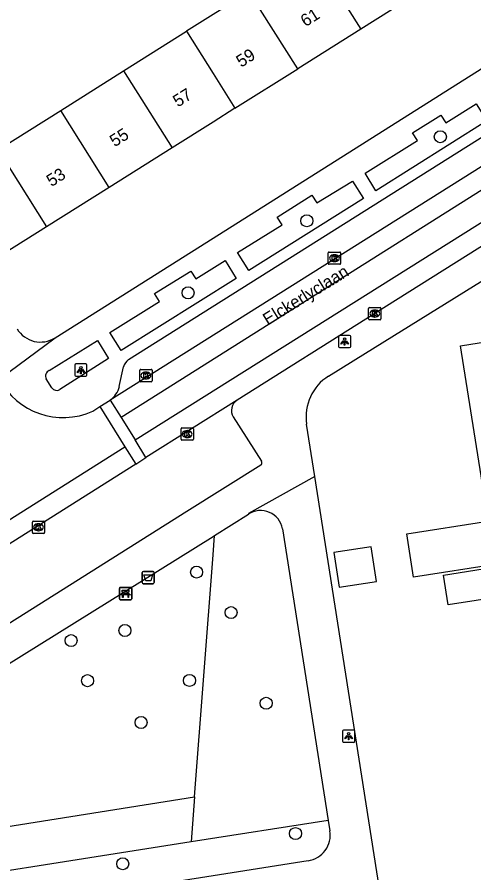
# Model space of a CAD drawing. Extents: x 160077 to 160945, y 386481 to 387498.
# Drawn here: x 160484.1 to 160521.2, y 387207.7 to 387277.3 of the extents above; entities that cross this region are included whole.
import ezdxf

# ---------------------------------------------------------------- set-up
doc = ezdxf.new("R2010")
doc.units = 0
for name, color, linetype in [('IMGEO_Afvalbak', 7, 'Continuous'), ('IMGEO_Bank', 7, 'Continuous'), ('IMGEO_Boom', 7, 'Continuous'), ('IMGEO_Groenvoorziening', 7, 'Continuous'), ('IMGEO_Kolk', 7, 'Continuous'), ('IMGEO_Lichtpunt', 7, 'Continuous'), ('IMGEO_Openbare_ruimte_label', 7, 'Continuous'), ('IMGEO_Pand', 7, 'Continuous'), ('IMGEO_Pand_nummerreeks', 7, 'Continuous'), ('IMGEO_Rijbaan_lokaal_gesloten', 7, 'Continuous'), ('IMGEO_Rijbaan_lokaal_open', 7, 'Continuous'), ('IMGEO_Voetpad_open', 7, 'Continuous')]:
    doc.layers.add(name, color=color, linetype=linetype)

msp = doc.modelspace()

# ---------------------------------------------------------------- linework, layer by layer
at = {"layer": 'IMGEO_Afvalbak'}
for p, q in [((160494.234, 387231.332), (160494.234, 387232.132)), ((160494.234, 387232.132), (160494.234, 387231.332)), ((160494.334, 387232.232), (160495.124, 387232.232)), ((160495.124, 387232.232), (160494.334, 387232.232)), ((160495.224, 387232.132), (160495.224, 387231.332)), ((160495.224, 387231.332), (160495.224, 387232.132)), ((160495.124, 387231.232), (160494.334, 387231.232)), ((160494.334, 387231.232), (160495.124, 387231.232))]:
    msp.add_line(p, q, dxfattribs=at)
msp.add_lwpolyline([(160494.377, 387231.946), (160495.081, 387231.946), (160494.932, 387231.476), (160494.526, 387231.476), (160494.377, 387231.946)], dxfattribs=at)
for centre, start, end in [((160494.334, 387232.132), 90, 180), ((160494.334, 387232.132), 90, 180), ((160495.124, 387232.132), 0, 90), ((160495.124, 387232.132), 360, 90), ((160494.334, 387231.332), 180, 270), ((160494.334, 387231.332), 180, 270), ((160495.124, 387231.332), 270, 0), ((160495.124, 387231.332), 270, 0)]:
    msp.add_arc(centre, 0.1, start, end, dxfattribs=at)
at = {"layer": 'IMGEO_Bank'}
for p, q in [((160492.384, 387229.999), (160492.384, 387230.84)), ((160492.384, 387230.84), (160492.384, 387229.999)), ((160492.459, 387230.924), (160493.3, 387230.924)), ((160493.3, 387230.924), (160492.459, 387230.924)), ((160493.384, 387230.849), (160493.384, 387230.008)), ((160493.384, 387230.008), (160493.384, 387230.849)), ((160493.081, 387230.322), (160492.688, 387230.322)), ((160492.693, 387230.43), (160492.693, 387230.536)), ((160492.737, 387230.536), (160492.737, 387230.43)), ((160493.025, 387230.542), (160492.743, 387230.542)), ((160492.743, 387230.424), (160493.025, 387230.424)), ((160493.031, 387230.43), (160493.031, 387230.536)), ((160493.075, 387230.536), (160493.075, 387230.43)), ((160493.309, 387229.924), (160492.468, 387229.924)), ((160492.468, 387229.924), (160493.309, 387229.924))]:
    msp.add_line(p, q, dxfattribs=at)
for points in [[(160492.687, 387230.542), (160492.601, 387230.542), (160492.601, 387230.703), (160493.164, 387230.703), (160493.164, 387230.542), (160493.081, 387230.542)], [(160492.631, 387230.322), (160492.489, 387230.322), (160492.601, 387230.424), (160492.687, 387230.424)], [(160492.681, 387230.315), (160492.681, 387230.108), (160492.638, 387230.108), (160492.638, 387230.315)], [(160493.081, 387230.424), (160493.164, 387230.424), (160493.276, 387230.322), (160493.137, 387230.322)], [(160493.131, 387230.315), (160493.131, 387230.108), (160493.087, 387230.108), (160493.087, 387230.315)]]:
    msp.add_lwpolyline(points, dxfattribs=at)
for centre, radius, start, end in [((160492.462, 387230.846), 0.0779, 92.4484, 184.28452), ((160492.462, 387230.846), 0.0779, 92.4484, 184.28452), ((160493.306, 387230.846), 0.0779, 2.4484, 94.28452), ((160493.306, 387230.846), 0.0779, 2.4484, 94.28452), ((160492.462, 387230.002), 0.0779, 182.4484, 274.28452), ((160492.462, 387230.002), 0.0779, 182.4484, 274.28452), ((160492.631, 387230.315), 0.00671, 2.89567, 87.10433), ((160492.688, 387230.315), 0.00671, 92.89567, 177.10433), ((160492.686, 387230.535), 0.00671, 2.89567, 87.10433), ((160492.686, 387230.431), 0.00671, 272.89567, 357.10433), ((160492.743, 387230.535), 0.00671, 92.89567, 177.10433), ((160492.743, 387230.431), 0.00671, 182.89567, 267.10433), ((160493.025, 387230.535), 0.00671, 2.89567, 87.10433), ((160493.025, 387230.431), 0.00671, 272.89567, 357.10433), ((160493.082, 387230.535), 0.00671, 92.89567, 177.10433), ((160493.082, 387230.431), 0.00671, 182.89567, 267.10433), ((160493.08, 387230.315), 0.00671, 2.89567, 87.10433), ((160493.137, 387230.315), 0.00671, 92.89567, 177.10433), ((160493.306, 387230.002), 0.0779, 272.4484, 4.28452), ((160493.306, 387230.002), 0.0779, 272.4484, 4.28452)]:
    msp.add_arc(centre, radius, start, end, dxfattribs=at)
at = {"layer": 'IMGEO_Boom'}
for centre in [(160518.487, 387267.615), (160507.632, 387260.769), (160497.969, 387254.904), (160498.667, 387232.172), (160501.467, 387228.877), (160492.836, 387227.421), (160488.458, 387226.598), (160489.797, 387223.337), (160498.087, 387223.357), (160504.325, 387221.493), (160494.146, 387219.931), (160506.707, 387210.894), (160492.657, 387208.434)]:
    msp.add_circle(centre, 0.489, dxfattribs=at)
at = {"layer": 'IMGEO_Groenvoorziening'}
for points in [[(160498.497, 387213.871), (160500, 387233.575), (160500.121, 387235.16)], [(160468.963, 387209.178), (160498.497, 387213.871)], [(160498.497, 387213.871), (160498.218, 387210.216)], [(160509.377, 387211.966), (160498.218, 387210.216)], [(160498.218, 387210.216), (160471.06, 387205.939)]]:
    msp.add_lwpolyline(points, dxfattribs=at)
at = {"layer": 'IMGEO_Kolk'}
for p, q in [((160509.376, 387257.302), (160509.376, 387258.154)), ((160509.451, 387258.228), (160510.303, 387258.228)), ((160509.864, 387258.008), (160509.889, 387258.008)), ((160510.377, 387258.154), (160510.377, 387257.302)), ((160510.303, 387257.228), (160509.451, 387257.228)), ((160509.887, 387257.448), (160509.862, 387257.448)), ((160512.733, 387253.717), (160513.585, 387253.717)), ((160512.658, 387252.791), (160512.658, 387253.643)), ((160513.146, 387253.497), (160513.171, 387253.497)), ((160513.659, 387253.643), (160513.659, 387252.791)), ((160513.585, 387252.717), (160512.733, 387252.717)), ((160513.169, 387252.937), (160513.144, 387252.937)), ((160494.042, 387247.747), (160494.042, 387248.599)), ((160494.117, 387248.673), (160494.969, 387248.673)), ((160494.53, 387248.453), (160494.555, 387248.453)), ((160495.043, 387248.599), (160495.043, 387247.747)), ((160494.969, 387247.673), (160494.117, 387247.673)), ((160494.553, 387247.893), (160494.528, 387247.893)), ((160497.473, 387243.912), (160498.325, 387243.912)), ((160497.398, 387242.986), (160497.398, 387243.838)), ((160497.886, 387243.692), (160497.911, 387243.692)), ((160498.399, 387243.838), (160498.399, 387242.986)), ((160498.325, 387242.912), (160497.473, 387242.912)), ((160497.909, 387243.132), (160497.884, 387243.132)), ((160485.305, 387235.398), (160485.305, 387236.25)), ((160485.38, 387236.324), (160486.232, 387236.324)), ((160486.306, 387236.25), (160486.306, 387235.398)), ((160485.816, 387235.544), (160485.791, 387235.544)), ((160485.793, 387236.104), (160485.818, 387236.104)), ((160486.232, 387235.324), (160485.38, 387235.324))]:
    msp.add_line(p, q, dxfattribs=at)
for points in [[(160509.376, 387257.302), (160509.376, 387258.154)], [(160509.451, 387258.228), (160510.303, 387258.228)], [(160509.697, 387257.928), (160509.82, 387257.928), (160509.82, 387257.777), (160509.95, 387257.928), (160510.114, 387257.928), (160509.968, 387257.777), (160510.121, 387257.528), (160509.969, 387257.528), (160509.884, 387257.692), (160509.82, 387257.625), (160509.82, 387257.528), (160509.697, 387257.528), (160509.697, 387257.928)], [(160510.377, 387258.154), (160510.377, 387257.302)], [(160510.303, 387257.228), (160509.451, 387257.228)], [(160512.733, 387253.717), (160513.585, 387253.717)], [(160512.658, 387252.791), (160512.658, 387253.643)], [(160512.979, 387253.417), (160513.102, 387253.417), (160513.102, 387253.266), (160513.232, 387253.417), (160513.396, 387253.417), (160513.25, 387253.266), (160513.403, 387253.017), (160513.251, 387253.017), (160513.166, 387253.181), (160513.102, 387253.114), (160513.102, 387253.017), (160512.979, 387253.017), (160512.979, 387253.417)], [(160513.659, 387253.643), (160513.659, 387252.791)], [(160513.585, 387252.717), (160512.733, 387252.717)], [(160494.042, 387247.747), (160494.042, 387248.599)], [(160494.117, 387248.673), (160494.969, 387248.673)], [(160494.363, 387248.373), (160494.486, 387248.373), (160494.486, 387248.222), (160494.616, 387248.373), (160494.78, 387248.373), (160494.634, 387248.222), (160494.787, 387247.973), (160494.635, 387247.973), (160494.55, 387248.137), (160494.486, 387248.07), (160494.486, 387247.973), (160494.363, 387247.973), (160494.363, 387248.373)], [(160495.043, 387248.599), (160495.043, 387247.747)], [(160494.969, 387247.673), (160494.117, 387247.673)], [(160497.473, 387243.912), (160498.325, 387243.912)], [(160497.398, 387242.986), (160497.398, 387243.838)], [(160497.719, 387243.612), (160497.842, 387243.612), (160497.842, 387243.461), (160497.972, 387243.612), (160498.136, 387243.612), (160497.99, 387243.461), (160498.143, 387243.212), (160497.991, 387243.212), (160497.906, 387243.376), (160497.842, 387243.309), (160497.842, 387243.212), (160497.719, 387243.212), (160497.719, 387243.612)], [(160498.399, 387243.838), (160498.399, 387242.986)], [(160498.325, 387242.912), (160497.473, 387242.912)], [(160485.305, 387235.398), (160485.305, 387236.25)], [(160485.38, 387236.324), (160486.232, 387236.324)], [(160486.306, 387236.25), (160486.306, 387235.398)], [(160485.626, 387236.024), (160485.749, 387236.024), (160485.749, 387235.873), (160485.879, 387236.024), (160486.043, 387236.024), (160485.897, 387235.873), (160486.05, 387235.624), (160485.898, 387235.624), (160485.813, 387235.788), (160485.749, 387235.721), (160485.749, 387235.624), (160485.626, 387235.624), (160485.626, 387236.024)], [(160486.232, 387235.324), (160485.38, 387235.324)]]:
    msp.add_lwpolyline(points, dxfattribs=at)
for centre, start, end in [((160509.453, 387258.152), 91.55205, 178.44795), ((160509.453, 387258.152), 91.55205, 178.44795), ((160510.301, 387258.152), 1.55205, 88.44795), ((160510.301, 387258.152), 1.55205, 88.44795), ((160509.453, 387257.304), 181.55205, 268.44795), ((160509.453, 387257.304), 181.55205, 268.44795), ((160510.301, 387257.304), 271.55205, 358.44795), ((160510.301, 387257.304), 271.55205, 358.44795), ((160512.735, 387253.641), 91.55205, 178.44795), ((160512.735, 387253.641), 91.55205, 178.44795), ((160513.583, 387253.641), 1.55205, 88.44795), ((160513.583, 387253.641), 1.55205, 88.44795), ((160512.735, 387252.793), 181.55205, 268.44795), ((160512.735, 387252.793), 181.55205, 268.44795), ((160513.583, 387252.793), 271.55205, 358.44795), ((160513.583, 387252.793), 271.55205, 358.44795), ((160494.119, 387248.597), 91.55205, 178.44795), ((160494.119, 387248.597), 91.55205, 178.44795), ((160494.967, 387248.597), 1.55205, 88.44795), ((160494.967, 387248.597), 1.55205, 88.44795), ((160494.119, 387247.749), 181.55205, 268.44795), ((160494.119, 387247.749), 181.55205, 268.44795), ((160494.967, 387247.749), 271.55205, 358.44795), ((160494.967, 387247.749), 271.55205, 358.44795), ((160497.475, 387243.836), 91.55205, 178.44795), ((160497.475, 387243.836), 91.55205, 178.44795), ((160498.323, 387243.836), 1.55205, 88.44795), ((160498.323, 387243.836), 1.55205, 88.44795), ((160497.475, 387242.988), 181.55205, 268.44795), ((160497.475, 387242.988), 181.55205, 268.44795), ((160498.323, 387242.988), 271.55205, 358.44795), ((160498.323, 387242.988), 271.55205, 358.44795), ((160485.382, 387236.248), 91.55205, 178.44795), ((160485.382, 387236.248), 91.55205, 178.44795), ((160486.23, 387236.248), 1.55205, 88.44795), ((160486.23, 387236.248), 1.55205, 88.44795), ((160485.382, 387235.4), 181.55205, 268.44795), ((160485.382, 387235.4), 181.55205, 268.44795), ((160486.23, 387235.4), 271.55205, 358.44795), ((160486.23, 387235.4), 271.55205, 358.44795)]:
    msp.add_arc(centre, 0.0765, start, end, dxfattribs=at)
for centre, major_axis, ratio, start_param, end_param in [((160509.863, 387257.728), (-0.387, 0.002), 0.722429, 4.712389, 7.853982), ((160509.888, 387257.728), (-0.39, 0.002), 0.717154, 1.570796, 4.712389), ((160513.145, 387253.217), (-0.387, 0.002), 0.722429, 4.712389, 7.853982), ((160513.17, 387253.217), (-0.39, 0.002), 0.717154, 1.570796, 4.712389), ((160494.529, 387248.173), (-0.387, 0.002), 0.722429, 4.712389, 7.853982), ((160494.554, 387248.173), (-0.39, 0.002), 0.717154, 1.570796, 4.712389), ((160497.885, 387243.412), (-0.387, 0.002), 0.722429, 4.712389, 7.853982), ((160497.91, 387243.412), (-0.39, 0.002), 0.717154, 1.570796, 4.712389), ((160485.792, 387235.824), (-0.387, 0.002), 0.722429, 4.712389, 7.853982), ((160485.817, 387235.824), (-0.39, 0.002), 0.717154, 1.570796, 4.712389)]:
    msp.add_ellipse(centre, major_axis=major_axis, ratio=ratio, start_param=start_param, end_param=end_param, dxfattribs=at)
at = {"layer": 'IMGEO_Lichtpunt'}
for p, q in [((160510.199, 387251.344), (160510.199, 387250.537)), ((160510.199, 387251.344), (160510.199, 387250.537)), ((160511.101, 387251.439), (160510.293, 387251.439)), ((160511.101, 387251.439), (160510.293, 387251.439)), ((160511.195, 387250.537), (160511.195, 387251.344)), ((160511.195, 387250.537), (160511.195, 387251.344)), ((160510.293, 387250.443), (160511.101, 387250.443)), ((160510.293, 387250.443), (160511.101, 387250.443)), ((160488.754, 387249.023), (160488.754, 387248.216)), ((160488.754, 387249.023), (160488.754, 387248.216)), ((160489.656, 387249.118), (160488.848, 387249.118)), ((160489.656, 387249.118), (160488.848, 387249.118)), ((160489.75, 387248.216), (160489.75, 387249.023)), ((160489.75, 387248.216), (160489.75, 387249.023)), ((160488.848, 387248.122), (160489.656, 387248.122)), ((160488.848, 387248.122), (160489.656, 387248.122)), ((160510.53, 387219.219), (160510.53, 387218.412)), ((160510.53, 387219.219), (160510.53, 387218.412)), ((160511.432, 387219.314), (160510.624, 387219.314)), ((160511.432, 387219.314), (160510.624, 387219.314)), ((160511.526, 387218.412), (160511.526, 387219.219)), ((160511.526, 387218.412), (160511.526, 387219.219)), ((160510.624, 387218.318), (160511.432, 387218.318)), ((160510.624, 387218.318), (160511.432, 387218.318))]:
    msp.add_line(p, q, dxfattribs=at)
for points in [[(160510.573, 387251.008), (160510.612, 387250.98), (160510.424, 387250.718), (160510.386, 387250.745), (160510.573, 387251.008)], [(160510.675, 387250.96), (160510.722, 387250.96), (160510.722, 387250.638), (160510.675, 387250.638), (160510.675, 387250.96)], [(160510.785, 387250.98), (160510.823, 387251.007), (160511.01, 387250.745), (160510.971, 387250.717), (160510.785, 387250.98)], [(160489.128, 387248.687), (160489.167, 387248.659), (160488.979, 387248.397), (160488.941, 387248.424), (160489.128, 387248.687)], [(160489.23, 387248.639), (160489.277, 387248.639), (160489.277, 387248.317), (160489.23, 387248.317), (160489.23, 387248.639)], [(160489.34, 387248.659), (160489.378, 387248.686), (160489.565, 387248.424), (160489.526, 387248.396), (160489.34, 387248.659)], [(160510.904, 387218.883), (160510.943, 387218.855), (160510.755, 387218.593), (160510.717, 387218.62), (160510.904, 387218.883)], [(160511.006, 387218.835), (160511.053, 387218.835), (160511.053, 387218.513), (160511.006, 387218.513), (160511.006, 387218.835)], [(160511.116, 387218.855), (160511.154, 387218.882), (160511.341, 387218.62), (160511.302, 387218.592), (160511.116, 387218.855)]]:
    msp.add_lwpolyline(points, dxfattribs=at)
for centre in [(160510.698, 387251.142), (160489.253, 387248.821), (160511.029, 387219.017)]:
    msp.add_circle(centre, 0.0994, dxfattribs=at)
for centre, start, end in [((160510.293, 387251.344), 90, 180), ((160510.293, 387251.344), 90, 180), ((160511.101, 387251.344), 0, 90), ((160511.101, 387251.344), 0, 90), ((160510.293, 387250.537), 180, 270), ((160510.293, 387250.537), 180, 270), ((160511.101, 387250.537), 270, 0), ((160511.101, 387250.537), 270, 360), ((160488.848, 387249.023), 90, 180), ((160488.848, 387249.023), 90, 180), ((160489.656, 387249.023), 0, 90), ((160489.656, 387249.023), 0, 90), ((160488.848, 387248.216), 180, 270), ((160488.848, 387248.216), 180, 270), ((160489.656, 387248.216), 270, 0), ((160489.656, 387248.216), 270, 360), ((160510.624, 387219.219), 90, 180), ((160510.624, 387219.219), 90, 180), ((160511.432, 387219.219), 0, 90), ((160511.432, 387219.219), 0, 90), ((160510.624, 387218.412), 180, 270), ((160510.624, 387218.412), 180, 270), ((160511.432, 387218.412), 270, 0), ((160511.432, 387218.412), 270, 360)]:
    msp.add_arc(centre, 0.0946, start, end, dxfattribs=at)
at = {"layer": 'IMGEO_Pand'}
for points in [[(160508.063, 387282.634), (160512.01, 387276.367)], [(160517.123, 387279.587), (160512.01, 387276.367)], [(160502.951, 387279.415), (160500, 387277.557), (160497.838, 387276.195)], [(160506.898, 387273.148), (160502.951, 387279.415)], [(160492.725, 387272.976), (160497.838, 387276.195)], [(160497.838, 387276.195), (160500, 387272.762), (160501.785, 387269.928)], [(160512.01, 387276.367), (160506.898, 387273.148)], [(160487.612, 387269.756), (160492.725, 387272.976)], [(160492.725, 387272.976), (160496.672, 387266.708)], [(160501.785, 387269.928), (160506.898, 387273.148)], [(160482.499, 387266.536), (160487.612, 387269.756)], [(160491.559, 387263.489), (160487.612, 387269.756)], [(160501.785, 387269.928), (160500, 387268.804), (160496.672, 387266.708)], [(160482.499, 387266.536), (160486.446, 387260.269)], [(160496.672, 387266.708), (160491.559, 387263.489)], [(160491.559, 387263.489), (160486.446, 387260.269)], [(160486.446, 387260.269), (160481.183, 387256.955)], [(160521.799, 387239.997), (160520.14, 387250.602), (160522.324, 387250.944), (160522.129, 387252.189), (160526.2, 387252.825), (160532.602, 387253.826), (160532.715, 387253.1), (160533.03, 387253.149), (160533.359, 387251.045), (160533.033, 387250.994), (160533.188, 387250), (160533.241, 387249.658), (160533.956, 387249.77), (160534.484, 387246.397), (160536.808, 387246.192), (160537.395, 387242.436)], [(160523.315, 387232.644), (160523.282, 387232.859), (160516.313, 387231.77), (160515.775, 387235.296), (160522.361, 387236.311), (160521.799, 387239.997)], [(160509.826, 387233.771), (160510.251, 387230.945), (160513.291, 387231.401), (160512.866, 387234.227), (160509.826, 387233.771)], [(160524.445, 387225.232), (160523.883, 387228.916), (160523.686, 387230.21), (160519.119, 387229.496), (160518.748, 387231.93), (160523.315, 387232.644)]]:
    msp.add_lwpolyline(points, dxfattribs=at)
at = {"layer": 'IMGEO_Rijbaan_lokaal_gesloten'}
for points in [[(160537.726, 387275.248), (160538.711, 387273.886), (160492.532, 387244.753)], [(160536.646, 387274.503), (160491.623, 387246.16)], [(160493.674, 387242.932), (160528.069, 387264.554), (160528.603, 387263.706), (160528.952, 387263.15)], [(160528.952, 387263.15), (160526.219, 387261.445), (160513.159, 387253.217), (160501.954, 387246.167)], [(160501.954, 387246.167), (160494.536, 387241.499)], [(160477.128, 387232.473), (160492.831, 387242.374)], [(160493.712, 387240.972), (160478.021, 387231.045)]]:
    msp.add_lwpolyline(points, dxfattribs=at)
at = {"layer": 'IMGEO_Rijbaan_lokaal_open'}
for points in [[(160493.119, 387249.472), (160532.919, 387274.551)], [(160492.38, 387247.292), (160492.724, 387248.873)], [(160490.795, 387245.642), (160491.623, 387246.16)], [(160491.623, 387246.16), (160492.532, 387244.753)], [(160490.213, 387245.273), (160490.795, 387245.642)], [(160490.795, 387245.642), (160492.831, 387242.374)], [(160492.532, 387244.753), (160493.674, 387242.932)], [(160494.536, 387241.499), (160493.674, 387242.932)], [(160492.831, 387242.374), (160493.712, 387240.972)], [(160493.712, 387240.972), (160494.536, 387241.499)]]:
    msp.add_lwpolyline(points, dxfattribs=at)
for centre, radius, start, end in [((160493.746, 387248.629), 1.051, 126.64307, 166.55262), ((160487.8, 387250.574), 5.824, 207.21955, 294.4722), ((160490.523, 387247.715), 1.905, 305.2849, 347.1716)]:
    msp.add_arc(centre, radius, start, end, dxfattribs=at)
at = {"layer": 'IMGEO_Voetpad_open'}
for points in [[(160487.15, 387251.24), (160500, 387259.367), (160536.831, 387282.662)], [(160512.382, 387264.639), (160516.628, 387267.3), (160516.222, 387267.934), (160518.532, 387269.371), (160518.931, 387268.75), (160521.403, 387270.283), (160522.26, 387268.91), (160513.249, 387263.217), (160512.382, 387264.639)], [(160502.906, 387256.728), (160501.997, 387258.178), (160505.626, 387260.441), (160505.22, 387261.071), (160508.044, 387262.844), (160508.438, 387262.218), (160511.354, 387264.003), (160512.228, 387262.591), (160502.906, 387256.728)], [(160509.404, 387248.131), (160512.41, 387250), (160529.957, 387260.911)], [(160492.542, 387250.203), (160491.617, 387251.688), (160495.648, 387254.205), (160495.253, 387254.844), (160498.194, 387256.674), (160498.603, 387256.046), (160500.985, 387257.526), (160501.872, 387256.07), (160492.542, 387250.203)], [(160482.621, 387247.91), (160487.15, 387251.24)], [(160486.671, 387248.584), (160490.614, 387251.033), (160491.507, 387249.56), (160487.552, 387247.031)], [(160486.884, 387247.179), (160486.441, 387247.902)], [(160501.651, 387244.809), (160503.948, 387241.196)], [(160508.282, 387239.959), (160507.612, 387244.225)], [(160503.883, 387240.878), (160497.878, 387237.096), (160452.917, 387208.765)], [(160508.282, 387239.959), (160502.892, 387236.932), (160502.873, 387236.9)], [(160513.55, 387206.404), (160508.282, 387239.959)], [(160500.121, 387235.16), (160502.873, 387236.9)], [(160505.663, 387235.704), (160509.377, 387211.966)], [(160465.938, 387213.851), (160500, 387235.084), (160500.121, 387235.16)], [(160509.377, 387211.966), (160509.511, 387211.109)], [(160507.733, 387208.672), (160500, 387207.46), (160451.075, 387199.755)]]:
    msp.add_lwpolyline(points, dxfattribs=at)
for centre, radius, start, end in [((160485.966, 387253.118), 2.22, 211.25974, 302.23021), ((160486.886, 387248.132), 0.501, 115.45169, 207.27563), ((160511.481, 387244.814), 3.914, 122.05758, 188.65287), ((160487.295, 387247.454), 0.495, 213.74225, 301.2728), ((160502.489, 387245.335), 0.989, 122.74663, 212.09749), ((160503.76, 387241.069), 0.227, 302.80023, 34.09523), ((160503.853, 387235.334), 1.847, 11.54896, 122.04394), ((160507.405, 387210.779), 2.132, 278.86125, 8.91085)]:
    msp.add_arc(centre, radius, start, end, dxfattribs=at)

# ---------------------------------------------------------------- texts
at = {"layer": 'IMGEO_Openbare_ruimte_label'}
msp.add_text('Elckerlyclaan', height=1, rotation=31.79891, dxfattribs=at).set_placement((160504.445, 387252.221))
at = {"layer": 'IMGEO_Pand_nummerreeks'}
for s, p in [('61', (160507.52, 387276.518)), ('59', (160502.282, 387273.219)), ('57', (160497.139, 387269.981)), ('55', (160491.997, 387266.743)), ('53', (160486.854, 387263.504))]:
    msp.add_text(s, height=1, rotation=32.19916, dxfattribs=at).set_placement(p)

doc.saveas('drawing.dxf')
